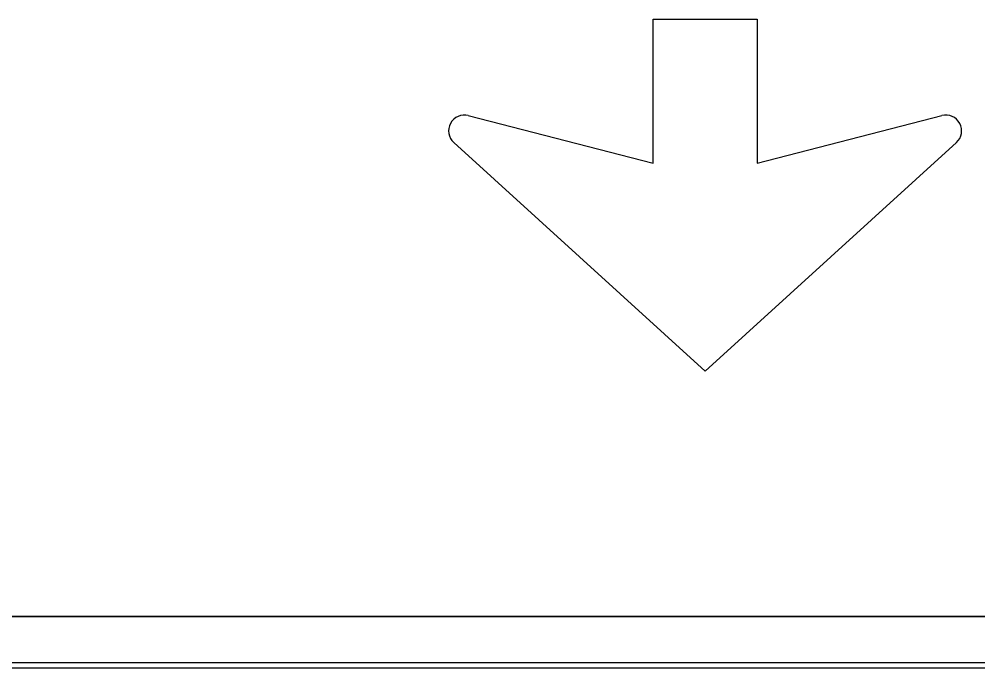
# Model space of a CAD drawing. Extents: x 1806251 to 1809821, y 414895 to 422886.
# Drawn here: x 1809677.3283 to 1809677.7012, y 415151.8406 to 415152.0929 of the extents above; entities that cross this region are included whole.
import ezdxf

# ---------------------------------------------------------------- set-up
doc = ezdxf.new("R2010")
doc.units = 0
for name, color, linetype in [('GSBWFILL', 7, 'Continuous'), ('GSCOLORFILL', 7, 'Continuous'), ('GSOUTLINE', 7, 'Continuous')]:
    doc.layers.add(name, color=color, linetype=linetype)

msp = doc.modelspace()

# ---------------------------------------------------------------- linework, layer by layer
at = {"layer": 'GSBWFILL'}
for p, q in [((1809678.165092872, 415151.8605728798), (1809677.025292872, 415151.8605728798)), ((1809677.025292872, 415151.8405728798), (1809678.165092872, 415151.8405728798))]:
    msp.add_line(p, q, dxfattribs=at)
for points in [[(1809677.5030039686, 415152.05539475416), (1809677.5748484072, 415152.03693823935), (1809677.5748484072, 415152.0928865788), (1809677.615337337, 415152.0928865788), (1809677.615337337, 415152.03693823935), (1809677.6871817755, 415152.05539475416)], [(1809677.6928372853, 415152.0449159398), (1809677.595092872, 415151.9559603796), (1809677.4973484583, 415152.0449159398)]]:
    msp.add_lwpolyline(points, dxfattribs=at)
for centre, radius, start, end in [((1809677.5014775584, 415152.0494529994), 0.006134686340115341, 75.59251979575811, 227.69521090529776), ((1809677.6887081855, 415152.0494529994), 0.006134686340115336, 312.3047890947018, 104.40748020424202)]:
    msp.add_arc(centre, radius, start, end, dxfattribs=at)
at = {"layer": 'GSCOLORFILL'}
for p, q in [((1809678.165092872, 415151.8605728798), (1809677.025292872, 415151.8605728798)), ((1809678.165092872, 415151.8425728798), (1809677.025112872, 415151.8425728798)), ((1809677.0250928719, 415151.8405728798), (1809678.165092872, 415151.8405728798)), ((1809677.025112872, 415151.8405728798), (1809678.165092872, 415151.8405728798)), ((1809677.025292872, 415151.8405728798), (1809678.165092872, 415151.8405728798))]:
    msp.add_line(p, q, dxfattribs=at)
for points in [[(1809677.5030039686, 415152.05539475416), (1809677.5748484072, 415152.03693823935), (1809677.5748484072, 415152.0928865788), (1809677.615337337, 415152.0928865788), (1809677.615337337, 415152.03693823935), (1809677.6871817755, 415152.05539475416)], [(1809677.6928372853, 415152.0449159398), (1809677.595092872, 415151.9559603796), (1809677.4973484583, 415152.0449159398)]]:
    msp.add_lwpolyline(points, dxfattribs=at)
for centre, radius, start, end in [((1809677.5014775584, 415152.0494529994), 0.006134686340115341, 75.59251979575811, 227.69521090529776), ((1809677.6887081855, 415152.0494529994), 0.006134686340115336, 312.3047890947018, 104.40748020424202)]:
    msp.add_arc(centre, radius, start, end, dxfattribs=at)
at = {"layer": 'GSOUTLINE'}
for p, q in [((1809677.0250928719, 415151.8605728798), (1809678.165092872, 415151.8605728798)), ((1809677.0250928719, 415151.8405728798), (1809678.165092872, 415151.8405728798))]:
    msp.add_line(p, q, dxfattribs=at)
for points in [[(1809677.5030039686, 415152.05539475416), (1809677.5748484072, 415152.03693823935), (1809677.5748484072, 415152.0928865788), (1809677.615337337, 415152.0928865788), (1809677.615337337, 415152.03693823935), (1809677.6871817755, 415152.05539475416)], [(1809677.6928372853, 415152.0449159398), (1809677.595092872, 415151.9559603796), (1809677.4973484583, 415152.0449159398)]]:
    msp.add_lwpolyline(points, dxfattribs=at)
for centre, radius, start, end in [((1809677.5014775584, 415152.0494529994), 0.006134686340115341, 75.59251979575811, 227.69521090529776), ((1809677.6887081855, 415152.0494529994), 0.006134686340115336, 312.3047890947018, 104.40748020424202)]:
    msp.add_arc(centre, radius, start, end, dxfattribs=at)

doc.saveas('drawing.dxf')
